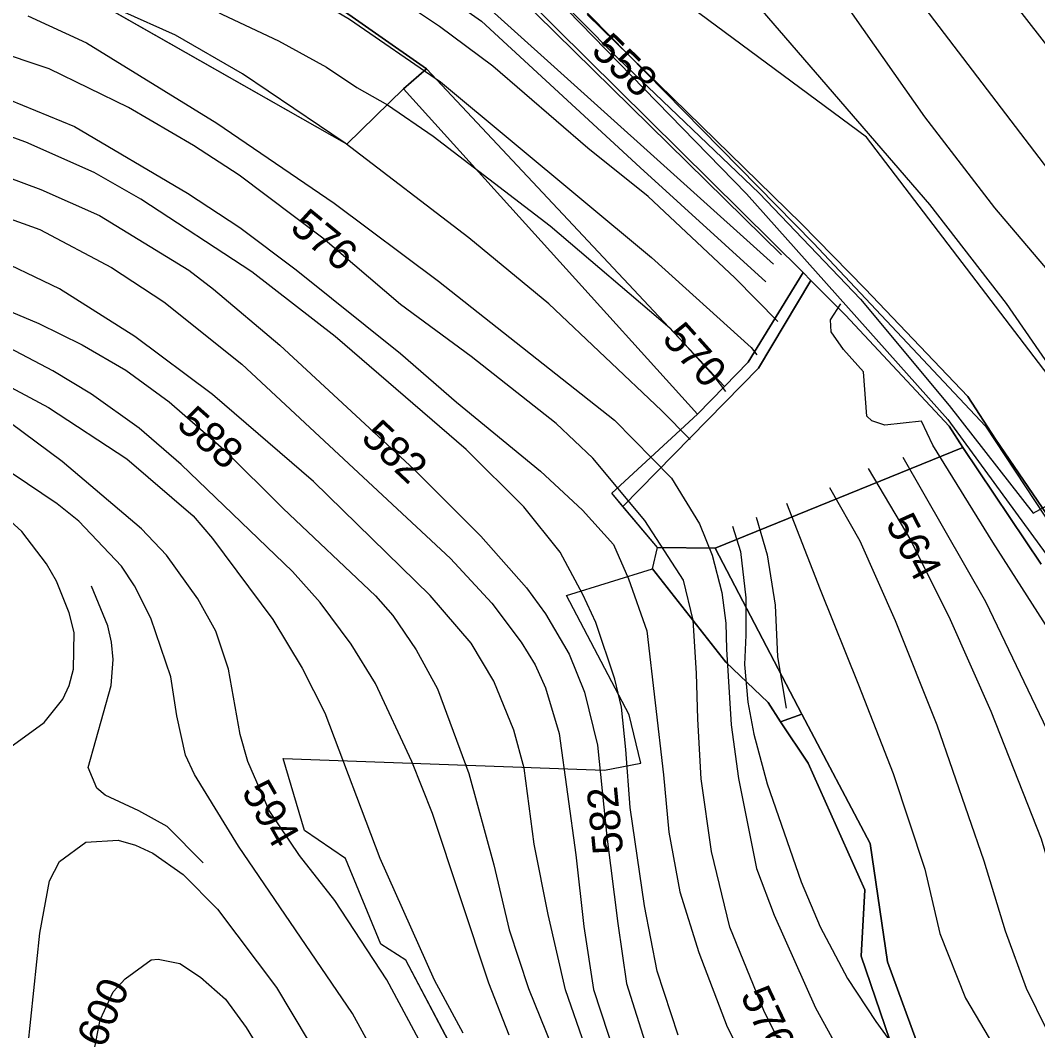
# Model space of a CAD drawing. Extents: x -709418 to -703832, y -1161719 to -1157826.
# Drawn here: x -708099.9 to -707832.3, y -1159133.3 to -1158867.4 of the extents above; entities that cross this region are included whole.
import ezdxf

# ---------------------------------------------------------------- set-up
doc = ezdxf.new("R2010")
doc.units = 0
for name, color, linetype in [('102_obvod PÚ', 7, 'Continuous'), ('110_silnice II. třídy a III. třídy', 7, 'Continuous'), ('120_vrstevnice hlavní', 7, 'Continuous'), ('121_vrstevnice hlavní_popis', 7, 'Continuous'), ('122_vrstevnice základní', 7, 'Continuous'), ('124_vrstevnice doplňková', 7, 'Continuous'), ('201_orná půda_KN', 7, 'Continuous'), ('206_TTP_KN', 7, 'Continuous'), ('210_ostatní plocha_KN', 7, 'Continuous'), ('303_příkop_stav', 7, 'Continuous'), ('514 odvodnění - LPIS', 7, 'Continuous')]:
    doc.layers.add(name, color=color, linetype=linetype)

msp = doc.modelspace()

# ---------------------------------------------------------------- linework, layer by layer
at = {"layer": '102_obvod PÚ'}
msp.add_lwpolyline([(-707977.59, -1159154.21), (-707998.52, -1159114.69), (-708005.08, -1159110.48), (-708014.36, -1159087.93), (-708025.14, -1159080.58), (-708030.74, -1159061.67), (-707946.25, -1159064.74), (-707936.69, -1159062.88), (-707939.76, -1159050.18), (-707956.24, -1159018.71), (-707933.55, -1159011.72), (-707932.26, -1159006.15), (-707944.32, -1158991.81), (-707921.75, -1158971.03), (-707999.13, -1158885.41), (-708014.04, -1158899.97), (-708117.65, -1158840.95)], dxfattribs=at)
at = {"layer": '110_silnice II. třídy a III. třídy'}
msp.add_lwpolyline([(-708949.18, -1159143.25), (-708851.52, -1159087.76), (-708763.44, -1159047.57), (-708704.41, -1159007.15), (-708617.29, -1158919.6), (-708571.81, -1158874.15), (-708546.81, -1158830.34), (-708531.01, -1158804.51), (-708475.96, -1158757.15), (-708390.75, -1158691.13), (-708373.04, -1158681.56), (-708289.6, -1158664.21), (-708263.74, -1158660.86), (-708218.75, -1158674.74), (-708130.19, -1158710.62), (-708061.25, -1158767.55), (-707984.07, -1158831.3), (-707891.2, -1158926.02), (-707845.98, -1158974.16), (-707817.26, -1159017.7), (-707796.68, -1159073.19), (-707758.86, -1159190.4)], dxfattribs=at)
at = {"layer": '120_vrstevnice hlavní'}
for points in [[(-707815.32, -1158892.58), (-707845.6, -1158853.58), (-707854.89, -1158840.72), (-707863.32, -1158827.86), (-707872.18, -1158811.29), (-707880.03, -1158799.29), (-707887.75, -1158790.15), (-707901.75, -1158775.72), (-707914.04, -1158765), (-707923.18, -1158758.29), (-707936.18, -1158750.72), (-707960.04, -1158740.43), (-707973.32, -1158732.86), (-707981.04, -1158727.29), (-707989.32, -1158720.43), (-708000.61, -1158709.14), (-708008.75, -1158700), (-708021.04, -1158685), (-708040.9, -1158658.14)], [(-708207.76, -1158695.57), (-708194.24, -1158699.79), (-708181.24, -1158705.58), (-708162.86, -1158714.36), (-708134.91, -1158731.55), (-708102.73, -1158755.37), (-708069.71, -1158784.62), (-707974, -1158855.91), (-707899.63, -1158929.06)], [(-708258.2, -1158811.15), (-708216.48, -1158809.43), (-708200.76, -1158809.58), (-708181.91, -1158811.43), (-708163.33, -1158815.15), (-708148.47, -1158819.44), (-708133.62, -1158825.29), (-708112.76, -1158836.01), (-708064.76, -1158856.29), (-708046.68, -1158865.83), (-708031.95, -1158872.77), (-708019.33, -1158879.72), (-708011.33, -1158885.01), (-708003.33, -1158889.58), (-707991.33, -1158897.87), (-707960.47, -1158921.44), (-707929.04, -1158948.3), (-707917.46, -1158961.01), (-707914.36, -1158965.09)], [(-707926.81, -1159134.44), (-707932.34, -1159117.65), (-707935.66, -1159100.46), (-707939.49, -1159074.58), (-707940.61, -1159059.3), (-707941.75, -1159048.16), (-707943.47, -1159040.73), (-707948.47, -1159025.87), (-707951.89, -1159018.44), (-707957.89, -1159007.3), (-707967.47, -1158995.44), (-707982.61, -1158980.3), (-708017.04, -1158950.58), (-708039.04, -1158933.58), (-708068.19, -1158914.44), (-708080.47, -1158907.44), (-708098.47, -1158899.44), (-708108.76, -1158895.72)], [(-707859.8, -1158979.14), (-707862.84, -1158972.89), (-707872.46, -1158973.87), (-707875.89, -1158972.73), (-707877.18, -1158971.58), (-707878.03, -1158959.87), (-707883.32, -1158954.01), (-707886.6, -1158949.3), (-707886.75, -1158946.16), (-707884.03, -1158942.01)], [(-707971.32, -1159134.45), (-707976.61, -1159120.74), (-707991.47, -1159076.16), (-707996.9, -1159062.45), (-708006.47, -1159041.87), (-708012.9, -1159031.59), (-708021.04, -1159020.59), (-708028.33, -1159012.44), (-708057.61, -1158984.3), (-708068.61, -1158974.73), (-708081.19, -1158965.73), (-708091.33, -1158959.58), (-708109.62, -1158950.01)], [(-707674.29, -1159261.8), (-707677.87, -1159232.35), (-707682.54, -1159215.05), (-707691.03, -1159193.35), (-707697.97, -1159174.23), (-707707.61, -1159155.78), (-707716.48, -1159146.83), (-707722.87, -1159141.85), (-707730.12, -1159137.73), (-707739.27, -1159133.61), (-707758.43, -1159123.31), (-707768.96, -1159115.58), (-707776.73, -1159107.32), (-707794.94, -1159070.03), (-707799.98, -1159071.07), (-707806.9, -1159064.2), (-707814.95, -1159052.25), (-707826.02, -1159032.96), (-707844.09, -1159004.73), (-707859.8, -1158979.14)], [(-707906.32, -1158998.12), (-707903.38, -1159008.08), (-707901.29, -1159021.32), (-707900.74, -1159034.9), (-707898.38, -1159048.4)], [(-708084.33, -1159158.45), (-708078.9, -1159130.45), (-708075.47, -1159123.02), (-708072.33, -1159119.59), (-708065.47, -1159114.59), (-708063.61, -1159114.45), (-708057.9, -1159115.59), (-708052.47, -1159119.16), (-708045.9, -1159125.02), (-708040.47, -1159132.45), (-708035.9, -1159139.88)]]:
    msp.add_lwpolyline(points, dxfattribs=at)
at = {"layer": '122_vrstevnice základní'}
for points in [[(-707826.74, -1158910.15), (-707861.89, -1158864.15), (-707884.18, -1158832.15), (-707896.75, -1158816.44), (-707917.32, -1158794.58), (-707929.75, -1158784.15), (-707948.04, -1158771.86), (-707974.75, -1158756.72), (-707987.9, -1158747.72), (-708000.61, -1158737.15), (-708015.04, -1158721.86), (-708032.47, -1158699.86), (-708038.18, -1158691.86), (-708044.47, -1158679.86), (-708048.47, -1158673.86), (-708076.33, -1158645.43)], [(-707815.6, -1158977.87), (-707840.46, -1158941.87), (-707860.6, -1158915.87), (-707909.61, -1158859.01), (-707923.32, -1158842.15), (-707932.75, -1158832.44), (-707939.61, -1158826.58), (-707958.47, -1158812.43), (-707984.18, -1158797.72), (-707996.18, -1158790.15), (-708004.75, -1158784), (-708016.47, -1158774.43), (-708035.9, -1158755.86), (-708064.47, -1158724.72), (-708076.47, -1158713.72), (-708088.76, -1158703.57), (-708106.19, -1158692.86), (-708145.9, -1158673.43), (-708160.19, -1158668), (-708179.91, -1158663.28)], [(-708087.61, -1158662.43), (-708074.33, -1158679.57), (-708043.61, -1158713.86), (-708034.61, -1158725.86), (-708024.47, -1158741.29), (-708013.47, -1158753.43), (-708003.33, -1158762.15), (-707984.47, -1158774.86), (-707969.04, -1158783.72), (-707953.61, -1158791.72), (-707938.18, -1158801.58), (-707925.04, -1158812.15), (-707910.75, -1158826.86), (-707894.32, -1158846.72), (-707862.03, -1158892.72), (-707843.6, -1158916.73), (-707811.32, -1158954.73)], [(-708251.05, -1158719.72), (-708241.34, -1158717.29), (-708217.62, -1158717.14), (-708203.05, -1158718.57), (-708181.62, -1158723), (-708163.05, -1158729.86), (-708154.47, -1158733.72), (-708145.9, -1158738.43), (-708134.47, -1158746), (-708117.33, -1158759.86), (-708093.33, -1158782.43), (-708081.9, -1158791), (-708070.47, -1158798.15), (-708032.76, -1158819.29), (-707976.93, -1158863.85), (-707901.72, -1158931.57)], [(-708247.34, -1158746.43), (-708236.5, -1158742.54), (-708221.34, -1158738.86), (-708209.34, -1158737.57), (-708200.76, -1158737.86), (-708188.76, -1158739.29), (-708168.19, -1158743.43), (-708161.33, -1158745.72), (-708150.62, -1158750.43), (-708138.47, -1158757.86), (-708123.19, -1158769.57), (-708088.33, -1158801.01), (-708066.91, -1158814.73), (-708044.76, -1158825.15), (-707995.73, -1158855.49), (-707978.6, -1158867.61), (-707936.81, -1158906.07), (-707903.81, -1158936.17)], [(-707900.61, -1158946.58), (-707911.89, -1158935.16), (-707934.75, -1158913.73), (-707950.61, -1158901.01), (-707975.61, -1158879.44), (-707989.61, -1158869.01), (-708005.18, -1158858.58), (-708021.33, -1158848.86), (-708044.18, -1158836.44), (-708059.33, -1158829.29), (-708079.9, -1158821.58), (-708093.04, -1158815.43), (-708100.61, -1158810.72), (-708108.19, -1158804.72), (-708124.19, -1158789.01), (-708144.19, -1158774), (-708156.19, -1158768), (-708166.19, -1158764.57), (-708176.19, -1158762.86), (-708189.05, -1158763.15), (-708224.62, -1158766.43), (-708238.34, -1158768.86), (-708245.91, -1158770.86), (-708282.48, -1158784.43)], [(-708255.62, -1158793.15), (-708230.77, -1158785.86), (-708219.34, -1158784), (-708207.91, -1158784), (-708191.91, -1158785.72), (-708179.05, -1158788.29), (-708160.48, -1158793.86), (-708150.47, -1158797.58), (-708137.62, -1158803.72), (-708111.05, -1158821.01), (-708102.47, -1158825.86), (-708083.61, -1158833.72), (-708066.47, -1158840.01), (-708047.61, -1158848.15), (-708028.76, -1158857.86), (-708013.33, -1158867.01), (-707989.32, -1158883.58), (-707933.86, -1158929.76), (-707907.61, -1158953.44), (-707906.18, -1158955.44)], [(-708011.21, -1158816.8), (-707995.64, -1158829.05), (-707976.64, -1158843.5), (-707963.33, -1158856.4), (-707942.59, -1158877.42), (-707905.48, -1158912.87), (-707878.88, -1158940.73), (-707855.53, -1158968.71)], [(-707923.65, -1158977.66), (-707931.18, -1158970.01), (-707960.89, -1158942.01), (-707981.9, -1158924.58), (-708014.47, -1158899.72), (-708041.47, -1158881.44), (-708059.04, -1158871.29), (-708087.33, -1158858.58), (-708115.62, -1158849.72), (-708153.33, -1158840.58), (-708192.76, -1158829.15), (-708215.05, -1158825.72), (-708224.19, -1158825.01), (-708255.05, -1158825.58)], [(-707893.61, -1159149.57), (-707904.3, -1159127.97), (-707913.2, -1159106.04), (-707918.05, -1159086.14), (-707920.74, -1159066.95), (-707921.64, -1159051.33), (-707922.01, -1159039.15), (-707922.89, -1159025.24), (-707925.46, -1159014.73), (-707935.61, -1158999.02), (-707949.32, -1158982.58), (-707958.89, -1158973.44), (-707981.32, -1158955.87), (-707999.9, -1158942.16), (-708020.33, -1158924.73), (-708042.33, -1158908.15), (-708054.33, -1158900.3), (-708071.47, -1158890.3), (-708092.33, -1158880.15), (-708107.33, -1158875.15), (-708115.9, -1158873.15), (-708134.33, -1158870.15), (-708157.9, -1158865.44)], [(-708097.9, -1158866.15), (-708082.47, -1158873.29), (-708048.18, -1158894.44), (-708017.33, -1158915.44), (-707989.9, -1158936.01), (-707943.61, -1158972.58), (-707928.61, -1158987.87), (-707921.2, -1158999.9), (-707917.92, -1159008.14), (-707915.32, -1159017.92), (-707914.27, -1159025.99), (-707914.09, -1159032.86), (-707912.89, -1159052.82), (-707910.97, -1159066.9), (-707906.21, -1159090.56), (-707901.54, -1159102.92), (-707890.72, -1159127.26), (-707881.58, -1159143.89)], [(-708102.76, -1158888.3), (-708085.61, -1158895.3), (-708055.9, -1158912.87), (-708042.18, -1158921.87), (-708027.33, -1158933.01), (-707999.9, -1158955.01), (-707985.18, -1158967.87), (-707963.04, -1158986.01), (-707952.04, -1158996.3), (-707943.89, -1159005.3), (-707939.87, -1159014.34), (-707935.04, -1159028.05), (-707930.67, -1159065.95), (-707929.33, -1159081), (-707926.38, -1159096.77), (-707921.37, -1159112.72), (-707913.95, -1159132.26), (-707898.64, -1159162.73)], [(-708103.47, -1158908.58), (-708094.47, -1158911.87), (-708079.04, -1158918.73), (-708055.61, -1158933.15), (-708049.04, -1158938.15), (-708031.61, -1158952.87), (-707996.32, -1158985.58), (-707978.75, -1159003.16), (-707966.75, -1159016.73), (-707961.75, -1159023.59), (-707955.47, -1159034.16), (-707951.47, -1159044.16), (-707948.04, -1159058.16), (-707945.61, -1159082.16), (-707942.67, -1159105.07), (-707940.4, -1159120.83), (-707935.05, -1159137.78)], [(-708117.05, -1158914.44), (-708094.76, -1158922.44), (-708075.9, -1158932.44), (-708062.19, -1158941.44), (-708041.61, -1158957.87), (-707986.75, -1159009.02), (-707975.9, -1159020.73), (-707968.18, -1159031.02), (-707964.47, -1159037.02), (-707961.75, -1159043.02), (-707958.18, -1159055.02), (-707953.75, -1159087.02), (-707951.69, -1159105.82), (-707949.09, -1159122.43), (-707941.5, -1159145.71)], [(-707951.34, -1159137.42), (-707956.51, -1159122.54), (-707961.04, -1159102.73), (-707964.75, -1159084.16), (-707967.32, -1159064.16), (-707970.04, -1159054.16), (-707975.32, -1159041.3), (-707981.32, -1159031.3), (-707992.04, -1159018.73), (-708022.75, -1158988.73), (-708049.33, -1158965.87), (-708069.76, -1158950.58), (-708089.61, -1158938.01), (-708109.04, -1158928.73)], [(-708115.76, -1158938.44), (-708095.04, -1158947.16), (-708083.61, -1158952.73), (-708072.19, -1158959.44), (-708060.76, -1158967.73), (-708046.33, -1158980.3), (-708030.76, -1158995.87), (-708006.47, -1159018.87), (-708001.9, -1159024.02), (-707995.75, -1159033.02), (-707990.18, -1159043.3), (-707981.9, -1159065.59), (-707975.32, -1159089.59), (-707971.32, -1159106.73), (-707966.18, -1159122.16), (-707958.61, -1159141.02)], [(-708106.19, -1158962.01), (-708092.47, -1158969.3), (-708071.9, -1158982.73), (-708054.47, -1158997.73), (-708049.33, -1159003.73), (-708033.47, -1159025.02), (-708025.75, -1159037.87), (-708019.76, -1159049.61), (-708005.33, -1159087.88), (-707991.04, -1159119.88), (-707983.47, -1159133.88)], [(-707855.53, -1158968.71), (-707833.47, -1158997.05), (-707828.99, -1158994.62), (-707810.15, -1159023.11), (-707800.29, -1159036.37), (-707779.89, -1159061.51), (-707764.85, -1159077.17), (-707749.18, -1159093.11), (-707737.08, -1159104.81), (-707722.22, -1159118.06), (-707711.34, -1159127), (-707701.6, -1159137.2), (-707694.68, -1159148.23), (-707688.97, -1159159.6), (-707683.07, -1159174.07), (-707665.46, -1159239.67)], [(-707995.04, -1159135.59), (-708003.47, -1159119.88), (-708017.18, -1159099.02), (-708026.47, -1159087.16), (-708034.47, -1159075.3), (-708040.04, -1159062.45), (-708042.04, -1159055.3), (-708045.18, -1159038.16), (-708048.47, -1159028.16), (-708053.18, -1159019.59), (-708061.47, -1159008.16), (-708068.04, -1159001.16), (-708088.9, -1158983.44), (-708106.11, -1158970.72)], [(-707867.75, -1158982.33), (-707845.96, -1159020.36), (-707828.75, -1159056.16)], [(-708005.9, -1159140.74), (-708012.47, -1159128.74), (-708042.47, -1159084.73), (-708054.04, -1159065.88), (-708056.47, -1159060.73), (-708058.76, -1159050.45), (-708060.33, -1159040.16), (-708065.61, -1159024.73), (-708069.9, -1159016.16), (-708073.33, -1159011.02), (-708084.47, -1158999.16), (-708090.19, -1158994.59), (-708102.06, -1158986.6)], [(-707876.88, -1158985.33), (-707865.64, -1159004.25), (-707855.31, -1159025.08), (-707844.59, -1159049.17), (-707831.3, -1159082.81), (-707824.02, -1159107.25), (-707810.82, -1159132.61), (-707798.57, -1159144.98), (-707786.15, -1159154.59), (-707769.85, -1159163.36), (-707765.2, -1159162.15)], [(-707886.99, -1158990.28), (-707879.04, -1159004.38), (-707869.7, -1159025.35), (-707858.82, -1159052.74), (-707846.38, -1159088.58), (-707840.83, -1159106.99), (-707835.29, -1159122.12), (-707829.93, -1159132.95), (-707818.68, -1159151.56), (-707806.43, -1159164.96), (-707786.09, -1159180.23), (-707759.76, -1159199.37)], [(-707898.3, -1158994.45), (-707889.48, -1159017.13), (-707879.4, -1159042.22), (-707870.23, -1159065.6), (-707861.97, -1159090.81), (-707857.98, -1159107.66), (-707851.23, -1159124.68), (-707836.26, -1159150.07), (-707826.25, -1159163.98), (-707794.33, -1159201.65), (-707771.35, -1159226.36), (-707755.65, -1159245.77), (-707746.68, -1159257.27), (-707740.67, -1159256.4), (-707729.8, -1159271.34), (-707715.51, -1159298.9), (-707703.93, -1159322.1), (-707687.5, -1159342.8), (-707674.05, -1159354.64), (-707659.74, -1159365.89), (-707631.31, -1159397.03), (-707621.2, -1159409.47), (-707587.64, -1159457.54), (-707575.99, -1159476.79)], [(-708085.76, -1159028.45), (-708087.04, -1159023.3), (-708090.37, -1159015), (-708093.04, -1159010.44), (-708099.47, -1159001.87), (-708104.47, -1158997.3)], [(-707912.52, -1159000.46), (-707910.44, -1159007.16), (-707909.04, -1159019.36), (-707909.02, -1159029.15), (-707909.34, -1159036.88), (-707908.49, -1159046.82), (-707906.92, -1159055.24), (-707903.46, -1159068.29), (-707894.51, -1159094.12), (-707889.51, -1159105.96), (-707882.26, -1159119.52), (-707874.85, -1159130.84), (-707869.33, -1159138.48)], [(-708103.62, -1159059.45), (-708093.61, -1159052.16), (-708088.76, -1159046.02), (-708087.04, -1159042.45), (-708085.9, -1159038.16), (-708085.76, -1159028.45)], [(-708098.76, -1159145.31), (-708094.76, -1159107.59), (-708092.19, -1159093.88), (-708089.61, -1159088.73), (-708082.69, -1159083.7), (-708074.19, -1159083.16), (-708069.61, -1159084.45), (-708065.04, -1159086.59), (-708057.04, -1159092.16), (-708048.04, -1159101.31), (-708032.47, -1159121.88), (-708019.9, -1159143.02)]]:
    msp.add_lwpolyline(points, dxfattribs=at)
at = {"layer": '124_vrstevnice doplňková'}
msp.add_lwpolyline([(-708051.84, -1159089.07), (-708061.25, -1159079.58), (-708068.71, -1159075.41), (-708077.61, -1159071.3), (-708079.76, -1159069.45), (-708082.04, -1159064.02), (-708076.04, -1159042.45), (-708075.47, -1159035.59), (-708075.9, -1159031.02), (-708076.9, -1159026.73), (-708081.19, -1159016.3)], dxfattribs=at)
at = {"layer": '201_orná půda_KN'}
for p, q in [((-707917.11, -1159006.31), (-707851.91, -1158979.77)), ((-707851.91, -1158979.77), (-707831.31, -1159010.48)), ((-707894.28, -1159049.95), (-707917.11, -1159006.31)), ((-707876.34, -1159083.98), (-707894.28, -1159049.95)), ((-707871.74, -1159115.13), (-707876.34, -1159083.98)), ((-707834.49, -1159217.35), (-707871.74, -1159115.13))]:
    msp.add_line(p, q, dxfattribs=at)
at = {"layer": '206_TTP_KN'}
for p, q in [((-707993.02, -1158880.12), (-708120.65, -1158790.72)), ((-707974.88, -1158853.59), (-707893.97, -1158933.71)), ((-707894.47, -1158920.86), (-707950.81, -1158865.85)), ((-707914.63, -1158963.75), (-707993.02, -1158880.12)), ((-707877.66, -1158938.05), (-707894.47, -1158920.86)), ((-707893.97, -1158933.71), (-707908.46, -1158957.33)), ((-707850.62, -1158966.39), (-707877.66, -1158938.05)), ((-707908.46, -1158957.33), (-707914.63, -1158963.75)), ((-707843.34, -1158977.6), (-707850.62, -1158966.39)), ((-707824.19, -1159005.7), (-707843.34, -1158977.6)), ((-707956.24, -1159018.71), (-707933.55, -1159011.72)), ((-707933.55, -1159011.72), (-707914.3, -1159036.28)), ((-707939.76, -1159050.18), (-707956.24, -1159018.71)), ((-707914.3, -1159036.28), (-707903.13, -1159046.88)), ((-707903.13, -1159046.88), (-707899.88, -1159051.95)), ((-707936.69, -1159062.88), (-707939.76, -1159050.18)), ((-707899.88, -1159051.95), (-707892.66, -1159062.88)), ((-708030.74, -1159061.67), (-707946.25, -1159064.74)), ((-708025.14, -1159080.58), (-708030.74, -1159061.67)), ((-707946.25, -1159064.74), (-707936.69, -1159062.88)), ((-707892.66, -1159062.88), (-707877.73, -1159096.18)), ((-708014.36, -1159087.93), (-708025.14, -1159080.58)), ((-708005.08, -1159110.48), (-708014.36, -1159087.93)), ((-707877.73, -1159096.18), (-707878.71, -1159113.66)), ((-707998.52, -1159114.69), (-708005.08, -1159110.48)), ((-707977.59, -1159154.21), (-707998.52, -1159114.69)), ((-707878.71, -1159113.66), (-707853.87, -1159186.5))]:
    msp.add_line(p, q, dxfattribs=at)
at = {"layer": '210_ostatní plocha_KN'}
for p, q in [((-708120.65, -1158790.72), (-707993.02, -1158880.12)), ((-708014.04, -1158899.97), (-708117.65, -1158840.95)), ((-707893.97, -1158933.71), (-707974.88, -1158853.59)), ((-707950.81, -1158865.85), (-707894.47, -1158920.86)), ((-707993.02, -1158880.12), (-707999.13, -1158885.41)), ((-707999.13, -1158885.41), (-707993.02, -1158880.12)), ((-707993.02, -1158880.12), (-707914.63, -1158963.75)), ((-707999.13, -1158885.41), (-708014.04, -1158899.97)), ((-707921.75, -1158971.03), (-707999.13, -1158885.41)), ((-707894.47, -1158920.86), (-707877.66, -1158938.05)), ((-707908.46, -1158957.33), (-707893.97, -1158933.71)), ((-707891.91, -1158935.79), (-707893.97, -1158933.71)), ((-707893.97, -1158933.71), (-707891.91, -1158935.79)), ((-707891.91, -1158935.79), (-707905.72, -1158958.94)), ((-707905.72, -1158958.94), (-707891.91, -1158935.79)), ((-707882.82, -1158945), (-707891.91, -1158935.79)), ((-707891.91, -1158935.79), (-707882.82, -1158945)), ((-707877.66, -1158938.05), (-707850.62, -1158966.39)), ((-707855.57, -1158974.19), (-707882.82, -1158945)), ((-707882.82, -1158945), (-707855.57, -1158974.19)), ((-707914.63, -1158963.75), (-707908.46, -1158957.33)), ((-707905.72, -1158958.94), (-707941.39, -1158995.29)), ((-707941.39, -1158995.29), (-707905.72, -1158958.94)), ((-707914.63, -1158963.75), (-707921.75, -1158971.03)), ((-707921.75, -1158971.03), (-707914.63, -1158963.75)), ((-707850.62, -1158966.39), (-707843.34, -1158977.6)), ((-707944.32, -1158991.81), (-707921.75, -1158971.03)), ((-707851.91, -1158979.77), (-707855.57, -1158974.19)), ((-707855.57, -1158974.19), (-707851.91, -1158979.77)), ((-707843.34, -1158977.6), (-707824.19, -1159005.7)), ((-707851.91, -1158979.77), (-707917.11, -1159006.31)), ((-707831.31, -1159010.48), (-707851.91, -1158979.77)), ((-707941.39, -1158995.29), (-707944.32, -1158991.81)), ((-707932.26, -1159006.15), (-707941.39, -1158995.29)), ((-707933.55, -1159011.72), (-707932.26, -1159006.15)), ((-707917.11, -1159006.31), (-707932.26, -1159006.15)), ((-707932.26, -1159006.15), (-707917.11, -1159006.31)), ((-707917.11, -1159006.31), (-707894.28, -1159049.95)), ((-707914.3, -1159036.28), (-707933.55, -1159011.72)), ((-707903.13, -1159046.88), (-707914.3, -1159036.28)), ((-707899.88, -1159051.95), (-707903.13, -1159046.88)), ((-707894.28, -1159049.95), (-707899.88, -1159051.95)), ((-707899.88, -1159051.95), (-707894.28, -1159049.95)), ((-707894.28, -1159049.95), (-707876.34, -1159083.98)), ((-707892.66, -1159062.88), (-707899.88, -1159051.95)), ((-707877.73, -1159096.18), (-707892.66, -1159062.88)), ((-707876.34, -1159083.98), (-707871.74, -1159115.13)), ((-707878.71, -1159113.66), (-707877.73, -1159096.18)), ((-707853.87, -1159186.5), (-707878.71, -1159113.66)), ((-707871.74, -1159115.13), (-707834.49, -1159217.35))]:
    msp.add_line(p, q, dxfattribs=at)
at = {"layer": '303_příkop_stav'}
msp.add_lwpolyline([(-708250.87, -1158668.97), (-708160.79, -1158701.67), (-708131, -1158713.8), (-708094.03, -1158745.37), (-708034.33, -1158794.43), (-707966.01, -1158854.26), (-707908.86, -1158912.99), (-707855.85, -1158972.42), (-707825.99, -1159013.41), (-707807.55, -1159055.79), (-707783.12, -1159126.04), (-707762.36, -1159191.37)], dxfattribs=at)
at = {"layer": '514 odvodnění - LPIS'}
msp.add_lwpolyline([(-707648.79, -1158918.72), (-707692.14, -1159014.51), (-707682.75, -1159045.59), (-707665.73, -1159092.42), (-707668.38, -1159119.25), (-707742.37, -1159079.52), (-707741.89, -1159047.31), (-707785.4, -1159018.6), (-707877.26, -1158898.12), (-707934.28, -1158855.79), (-707969.39, -1158831.92), (-707961.99, -1158704.22), (-707922.5, -1158552.13), (-707856.8, -1158594.73), (-707845.96, -1158689.5), (-707930.88, -1158835.7), (-707821.22, -1158857.62), (-707754.07, -1158757.73)], close=True, dxfattribs=at)

# ---------------------------------------------------------------- texts
at = {"layer": '121_vrstevnice hlavní_popis'}
for s, rotation, p in [('558', 316.1053, (-707950.03, -1158875.74)), ('576', 320.73, (-708029.29, -1158922.5)), ('570', 311.8598, (-707931.35, -1158951.34)), ('588', 318.3595, (-708059.16, -1158974.12)), ('582', 316.9831, (-708010.6, -1158977.63)), ('564', 297.4337, (-707872.4, -1158999.78)), ('594', 299.8543, (-708041.87, -1159070.34)), ('582', 95.4778, (-707941.25, -1159086.48)), ('600', 67.2065, (-708077.96, -1159138.19)), ('576', 295.2931, (-707910.58, -1159123.95))]:
    msp.add_text(s, height=8, rotation=rotation, dxfattribs=at).set_placement(p)

doc.saveas('drawing.dxf')
